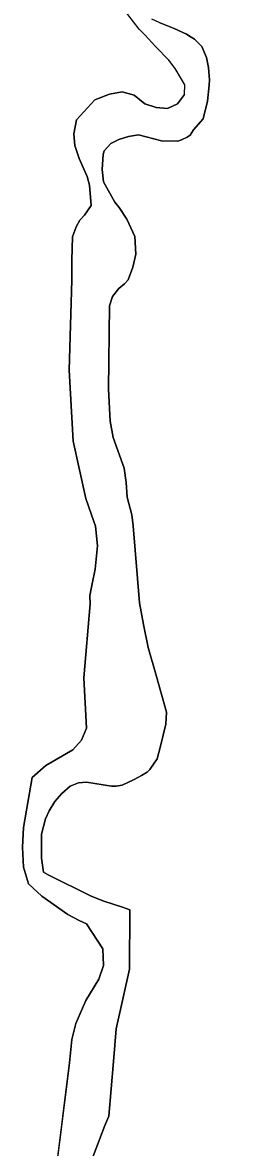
# Model space of a CAD drawing. Extents: x 3192986 to 3230865, y 867483 to 892886.
# Drawn here: x 3226196 to 3226352, y 876078 to 876915 of the extents above; entities that cross this region are included whole.
import ezdxf

# ---------------------------------------------------------------- set-up
doc = ezdxf.new("R2010")
doc.units = 0
doc.layers.add('V-SITE-VEGE', color=7, linetype='Continuous')
doc.layers.add('V-TOPO-SHOR', color=7, linetype='Continuous')

msp = doc.modelspace()

# ---------------------------------------------------------------- linework, layer by layer
at = {"layer": 'V-SITE-VEGE'}
for p, q in [((3226282.7, 876910.03), (3226274.27, 876920.78)), ((3226287.01, 876905.73), (3226282.7, 876910.03)), ((3226297.56, 876914.87), (3226308.72, 876910.39)), ((3226308.72, 876910.39), (3226317.92, 876906.1)), ((3226295.04, 876896.74), (3226287.01, 876905.73)), ((3226317.92, 876906.1), (3226321.25, 876903.95)), ((3226321.25, 876903.95), (3226323.8, 876902.58)), ((3226323.8, 876902.58), (3226329.28, 876896.92)), ((3226304.84, 876886.78), (3226295.04, 876896.74)), ((3226329.28, 876896.92), (3226332.62, 876888.9)), ((3226309.35, 876880.72), (3226304.84, 876886.78)), ((3226332.62, 876888.9), (3226334.2, 876881.47)), ((3226314.25, 876872.71), (3226309.35, 876880.72)), ((3226334.2, 876881.47), (3226334.59, 876878.14)), ((3226334.59, 876878.14), (3226334.99, 876872.27)), ((3226316.6, 876868.41), (3226314.25, 876872.71)), ((3226316.3, 876861.44), (3226316.6, 876868.41)), ((3226334.8, 876868.36), (3226333.45, 876856.43)), ((3226334.99, 876872.27), (3226334.8, 876868.36)), ((3226236.2, 876842.55), (3226249.81, 876857.26)), ((3226249.81, 876857.26), (3226260.62, 876861.62)), ((3226260.62, 876861.62), (3226270.1, 876863.38)), ((3226270.1, 876863.38), (3226278.87, 876860.76)), ((3226278.87, 876860.76), (3226286.91, 876854.37)), ((3226311.28, 876854.42), (3226316.3, 876861.44)), ((3226286.91, 876854.37), (3226295.28, 876851.75)), ((3226295.28, 876851.75), (3226303.62, 876850.91)), ((3226303.62, 876850.91), (3226311.28, 876854.42)), ((3226333.45, 876856.43), (3226330.33, 876843.31)), ((3226234.02, 876832.01), (3226236.2, 876842.55)), ((3226330.33, 876843.31), (3226323.12, 876835.02)), ((3226234.77, 876823.5), (3226234.02, 876832.01)), ((3226323.12, 876835.02), (3226320.62, 876831.01)), ((3226238.12, 876813.86), (3226234.77, 876823.5)), ((3226261.49, 876824.78), (3226256.64, 876819.35)), ((3226267.58, 876827.87), (3226261.49, 876824.78)), ((3226274.67, 876829.98), (3226267.58, 876827.87)), ((3226282.18, 876831.3), (3226274.67, 876829.98)), ((3226299.3, 876826.86), (3226282.18, 876831.3)), ((3226311.39, 876826.68), (3226299.3, 876826.86)), ((3226314.15, 876827.53), (3226311.39, 876826.68)), ((3226318.27, 876829.58), (3226314.15, 876827.53)), ((3226320.62, 876831.01), (3226318.27, 876829.58)), ((3226255.89, 876816.76), (3226255.11, 876805.45)), ((3226256.64, 876819.35), (3226255.89, 876816.76)), ((3226243.91, 876800.29), (3226238.12, 876813.86)), ((3226245.81, 876793.99), (3226243.91, 876800.29)), ((3226255.11, 876805.45), (3226256.07, 876796.35)), ((3226247.08, 876778.75), (3226245.81, 876793.99)), ((3226256.07, 876796.35), (3226264.47, 876781.25)), ((3226242.05, 876771.73), (3226247.08, 876778.75)), ((3226264.47, 876781.25), (3226267.91, 876777.35)), ((3226267.91, 876777.35), (3226273.41, 876768.53)), ((3226235.87, 876762.9), (3226238.56, 876767.9)), ((3226238.56, 876767.9), (3226242.05, 876771.73)), ((3226273.41, 876768.53), (3226279.39, 876755.76)), ((3226233.04, 876755.51), (3226235.87, 876762.9)), ((3226232.56, 876738.07), (3226233.04, 876755.51)), ((3226279.39, 876755.76), (3226280.23, 876742.7)), ((3226280.23, 876742.7), (3226278.03, 876732.96)), ((3226232.63, 876723.21), (3226232.56, 876738.07)), ((3226278.03, 876732.96), (3226274.43, 876723.58)), ((3226230.68, 876656.41), (3226232.63, 876723.21)), ((3226274.43, 876723.58), (3226271.71, 876720.55)), ((3226267.61, 876717.11), (3226262.97, 876711.08)), ((3226271.71, 876720.55), (3226267.61, 876717.11)), ((3226262.97, 876711.08), (3226260.72, 876704.11)), ((3226260.72, 876704.11), (3226259.87, 876642.28)), ((3226233.62, 876603.56), (3226230.68, 876656.41)), ((3226259.87, 876642.28), (3226261.09, 876618.52)), ((3226261.09, 876618.52), (3226263.29, 876606.28)), ((3226263.29, 876606.28), (3226271.44, 876583.45)), ((3226242.92, 876560.93), (3226233.62, 876603.56)), ((3226271.44, 876583.45), (3226273.02, 876572.78)), ((3226273.02, 876572.78), (3226273.81, 876561.89)), ((3226247.11, 876548.73), (3226242.92, 876560.93)), ((3226273.81, 876561.89), (3226277.22, 876548.68)), ((3226250.23, 876540.26), (3226247.11, 876548.73)), ((3226277.22, 876548.68), (3226278.16, 876540.57)), ((3226251.69, 876525.63), (3226250.23, 876540.26)), ((3226278.16, 876540.57), (3226282.97, 876483.4)), ((3226250.02, 876508.36), (3226251.69, 876525.63)), ((3226247.64, 876497.42), (3226250.02, 876508.36)), ((3226246.02, 876488.67), (3226247.64, 876497.42)), ((3226246.13, 876482.53), (3226246.02, 876488.67)), ((3226241.58, 876427.57), (3226246.13, 876482.53)), ((3226282.97, 876483.4), (3226285.84, 876467.21)), ((3226285.84, 876467.21), (3226289.32, 876450.23)), ((3226289.32, 876450.23), (3226295.66, 876428.55)), ((3226243.46, 876390.16), (3226241.58, 876427.57)), ((3226295.66, 876428.55), (3226302.88, 876401.94)), ((3226302.88, 876401.94), (3226302.45, 876393.01)), ((3226239.85, 876381.17), (3226243.46, 876390.16)), ((3226302.45, 876393.01), (3226298.58, 876376.7)), ((3226233.44, 876374.12), (3226239.85, 876381.17)), ((3226213.25, 876362.26), (3226233.44, 876374.12)), ((3226298.58, 876376.7), (3226295.98, 876367.34)), ((3226295.98, 876367.34), (3226290.58, 876359.31)), ((3226203.11, 876353.36), (3226213.25, 876362.26)), ((3226284.52, 876354.84), (3226279.02, 876351.97)), ((3226288.63, 876357.49), (3226284.52, 876354.84)), ((3226290.58, 876359.31), (3226288.63, 876357.49)), ((3226196.65, 876316.39), (3226203.11, 876353.36)), ((3226231.37, 876346.94), (3226225.12, 876341.68)), ((3226237.46, 876349.43), (3226231.37, 876346.94)), ((3226243.4, 876349.94), (3226237.46, 876349.43)), ((3226262.07, 876347.1), (3226243.4, 876349.94)), ((3226265.64, 876346.97), (3226262.07, 876347.1)), ((3226269.98, 876347.84), (3226265.64, 876346.97)), ((3226279.02, 876351.97), (3226269.98, 876347.84)), ((3226225.12, 876341.68), (3226219.88, 876335.64)), ((3226219.88, 876335.64), (3226215.85, 876328.63)), ((3226212.98, 876322.83), (3226210.02, 876311.28)), ((3226215.85, 876328.63), (3226212.98, 876322.83)), ((3226195.93, 876301.71), (3226196.65, 876316.39)), ((3226210.02, 876311.28), (3226210.15, 876293.46)), ((3226196.6, 876286.87), (3226195.93, 876301.71)), ((3226210.15, 876293.46), (3226211.52, 876283.18)), ((3226200.39, 876274.46), (3226196.6, 876286.87)), ((3226211.52, 876283.18), (3226214.93, 876281.06)), ((3226214.93, 876281.06), (3226246.92, 876265.2)), ((3226210.27, 876265.13), (3226200.39, 876274.46)), ((3226229.73, 876251.61), (3226210.27, 876265.13)), ((3226246.92, 876265.2), (3226256.3, 876261.41)), ((3226256.3, 876261.41), (3226270.25, 876257.1)), ((3226270.25, 876257.1), (3226275.64, 876255.02)), ((3226275.64, 876255.02), (3226275.45, 876210.84)), ((3226237.94, 876247.2), (3226229.73, 876251.61)), ((3226243.53, 876244.53), (3226237.94, 876247.2)), ((3226255.56, 876226.13), (3226243.53, 876244.53)), ((3226256.18, 876213.66), (3226255.56, 876226.13)), ((3226252.6, 876203.49), (3226256.18, 876213.66)), ((3226275.45, 876210.84), (3226265.56, 876166.67)), ((3226242.98, 876187.66), (3226252.6, 876203.49)), ((3226235.57, 876170.48), (3226242.98, 876187.66)), ((3226232.61, 876158.74), (3226235.57, 876170.48)), ((3226265.56, 876166.67), (3226263.62, 876142.26)), ((3226230.95, 876141.27), (3226232.61, 876158.74)), ((3226212.24, 875993.72), (3226230.95, 876141.27)), ((3226263.62, 876142.26), (3226260.01, 876101.58)), ((3226260.01, 876101.58), (3226257.16, 876094.79)), ((3226257.16, 876094.79), (3226241.09, 876052.3))]:
    msp.add_line(p, q, dxfattribs=at)
at = {"layer": 'V-TOPO-SHOR'}
for points in [[(3226316.3, 876861.44), (3226316.6, 876868.41), (3226314.25, 876872.71), (3226309.35, 876880.72), (3226304.84, 876886.78), (3226295.04, 876896.74), (3226287.01, 876905.73), (3226282.7, 876910.03), (3226274.27, 876920.78), (3226271.14, 876925.86), (3226268.78, 876931.92), (3226267.79, 876941.31), (3226269.34, 876951.68), (3226272.06, 876964.4), (3226273.23, 876967.53), (3226276.35, 876974.78), (3226281.03, 876982.8), (3226284.35, 876987.5), (3226347.47, 877037.48), (3226352.07, 877041.47)], [(3226323.12, 876835.02), (3226330.33, 876843.31), (3226333.45, 876856.43), (3226334.8, 876868.36), (3226334.99, 876872.27), (3226334.59, 876878.14), (3226334.2, 876881.47), (3226332.62, 876888.9), (3226329.28, 876896.92), (3226323.8, 876902.58), (3226321.25, 876903.95), (3226317.92, 876906.1), (3226308.72, 876910.39), (3226297.56, 876914.87), (3226292.08, 876917.41)], [(3226316.3, 876861.44), (3226311.28, 876854.42), (3226303.62, 876850.91), (3226295.28, 876851.75), (3226286.91, 876854.37), (3226278.87, 876860.76), (3226270.1, 876863.38), (3226260.62, 876861.62), (3226249.81, 876857.26), (3226236.2, 876842.55), (3226234.02, 876832.01), (3226234.77, 876823.5), (3226238.12, 876813.86), (3226243.91, 876800.29), (3226245.81, 876793.99), (3226247.08, 876778.75), (3226242.05, 876771.73), (3226238.56, 876767.9), (3226235.87, 876762.9), (3226233.04, 876755.51), (3226232.56, 876738.07), (3226232.63, 876723.21), (3226230.68, 876656.41), (3226233.62, 876603.56), (3226242.92, 876560.93), (3226247.11, 876548.73), (3226250.23, 876540.26), (3226251.69, 876525.63), (3226250.02, 876508.36), (3226247.64, 876497.42), (3226246.02, 876488.67), (3226246.13, 876482.53), (3226241.58, 876427.57), (3226243.46, 876390.16), (3226239.85, 876381.17), (3226233.44, 876374.12), (3226213.25, 876362.26), (3226203.11, 876353.36), (3226196.65, 876316.39), (3226195.93, 876301.72), (3226196.6, 876286.87), (3226200.39, 876274.46), (3226210.27, 876265.12), (3226229.73, 876251.61), (3226237.94, 876247.2), (3226243.53, 876244.53), (3226255.56, 876226.13), (3226256.18, 876213.66), (3226252.6, 876203.49), (3226242.98, 876187.66), (3226235.57, 876170.48), (3226232.61, 876158.74), (3226230.95, 876141.27), (3226212.24, 875993.72)], [(3226263.29, 876606.28), (3226261.09, 876618.52), (3226259.87, 876642.28), (3226260.72, 876704.11), (3226262.97, 876711.08), (3226267.61, 876717.11), (3226271.71, 876720.55), (3226274.43, 876723.58), (3226278.03, 876732.96), (3226280.23, 876742.7), (3226279.39, 876755.76), (3226273.41, 876768.53), (3226267.91, 876777.35), (3226264.47, 876781.25), (3226256.07, 876796.35), (3226255.11, 876805.45), (3226255.89, 876816.76), (3226256.64, 876819.35), (3226261.49, 876824.78), (3226267.58, 876827.87), (3226274.67, 876829.98), (3226282.18, 876831.3), (3226299.3, 876826.86), (3226311.39, 876826.68), (3226314.15, 876827.53), (3226318.27, 876829.58), (3226320.62, 876831.01), (3226323.12, 876835.02)], [(3226241.09, 876052.3), (3226257.16, 876094.79), (3226260.01, 876101.58), (3226263.62, 876142.27), (3226265.56, 876166.67), (3226275.45, 876210.84), (3226275.64, 876255.02), (3226270.25, 876257.1), (3226256.3, 876261.41), (3226246.92, 876265.2), (3226214.93, 876281.06), (3226211.52, 876283.18), (3226210.15, 876293.45), (3226210.02, 876311.28), (3226212.98, 876322.83), (3226215.85, 876328.63), (3226219.88, 876335.64), (3226225.12, 876341.67), (3226231.37, 876346.94), (3226237.46, 876349.43), (3226243.4, 876349.93), (3226262.07, 876347.1), (3226265.64, 876346.97), (3226269.98, 876347.84), (3226279.02, 876351.97), (3226284.52, 876354.84), (3226288.63, 876357.49), (3226290.58, 876359.31), (3226295.98, 876367.34), (3226298.58, 876376.7), (3226302.45, 876393.01), (3226302.88, 876401.94), (3226295.66, 876428.55), (3226289.32, 876450.23), (3226285.84, 876467.21), (3226282.97, 876483.4), (3226278.16, 876540.57), (3226277.22, 876548.68), (3226273.81, 876561.89), (3226273.02, 876572.78), (3226271.44, 876583.45), (3226263.29, 876606.28)]]:
    msp.add_lwpolyline(points, dxfattribs=at)

doc.saveas('drawing.dxf')
